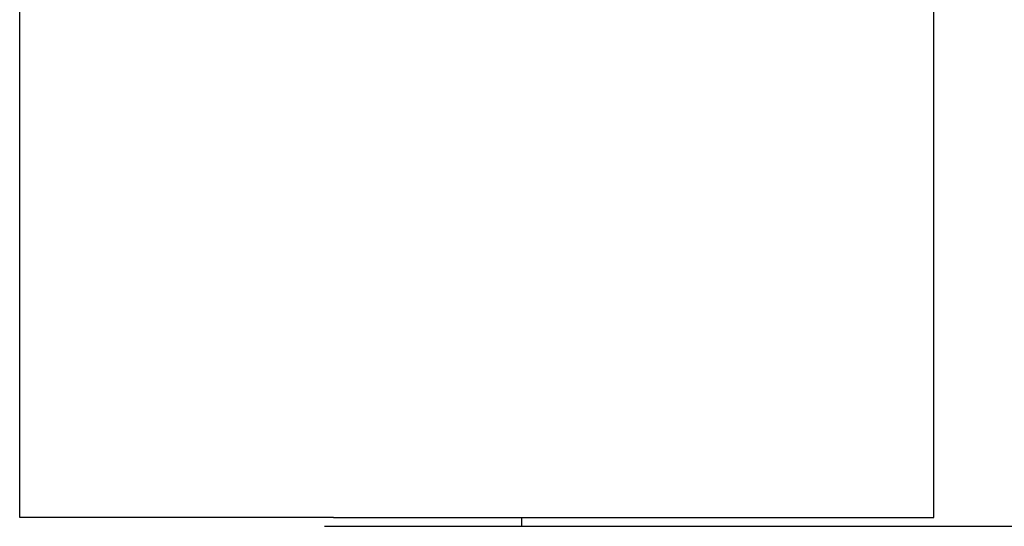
# Model space of a CAD drawing. Extents: x 1107 to 4046, y 937 to 3355.
# Tile 279 of 656: x 1109 to 1164, y 1859 to 1887. Entities that reach past the tile are written whole.
import ezdxf

# ---------------------------------------------------------------- set-up
doc = ezdxf.new("R2010")
doc.units = 0
doc.layers.add('KF_VIDA_L___C_RIGHT', color=7, linetype='CONTINUOUS')

# ---------------------------------------------------------------- blocks, each defined once
blk = doc.blocks.new('KF_VIDA_L___C_RIGHT')
at = {"layer": 'KF_VIDA_L___C_RIGHT'}
for p, q in [((-477.8, 170.5), (-477.8, 904.5)), ((-426.8, 170.5), (-426.8, 904.5)), ((-460.3, 170.5), (-477.8, 170.5)), ((-460.3, 170.5), (-426.8, 170.5)), ((-449.8, 170.5), (-449.8, 170)), ((-460.8, 170), (-348.3, 170))]:
    blk.add_line(p, q, dxfattribs=at)

msp = doc.modelspace()

# ---------------------------------------------------------------- block references
at = {"layer": 'KF_VIDA_L___C_RIGHT'}
msp.add_blockref('KF_VIDA_L___C_RIGHT', (1586.71, 1689.213), dxfattribs=at)

doc.saveas('drawing.dxf')
